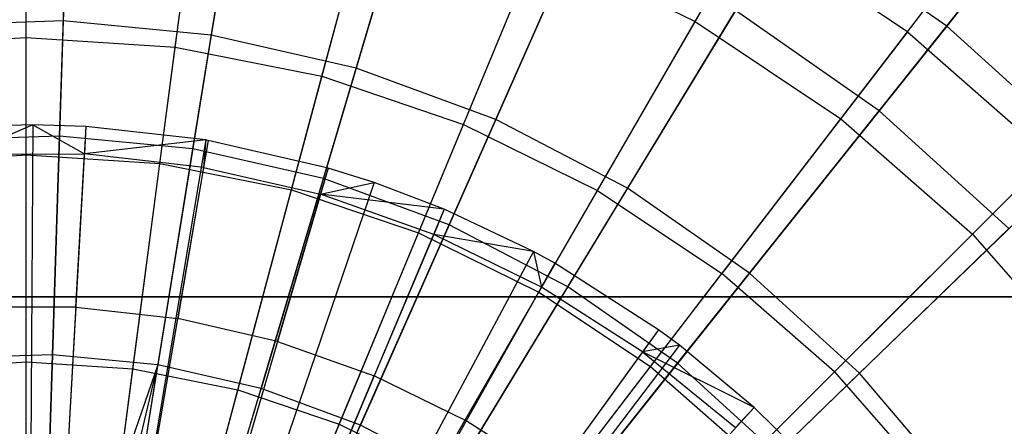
# Model space of a CAD drawing. Extents: x 0.2 to 40.1, y -6.7 to 6.7.
# Tile 506 of 516: x 37.686 to 38.495, y 4.028 to 4.362. Entities that reach past the tile are written whole.
import ezdxf

# ---------------------------------------------------------------- set-up
doc = ezdxf.new("R2010")
doc.units = 0
doc.header["$MEASUREMENT"] = 0
doc.layers.get('0').update_dxf_attribs({"color": 13, "linetype": 'CONTINUOUS'})

# ---------------------------------------------------------------- blocks, each defined once
blk = doc.blocks.new('SNOWBALL_XIV_PM3_STL')
at = {"color": 0}
for p, q in [((37.69706, 4.27522, 17.39542), (37.63936, 4.27371, 17.39542)), ((37.69706, 4.27522, 17.39542), (37.63936, 4.27371, 17.39542)), ((37.69706, 4.27522, 17.39542), (37.64068, 4.25127, 17.40591)), ((37.69706, 4.27522, 17.39542), (37.64068, 4.25127, 17.40591)), ((37.69706, 4.27522, 17.39542), (37.69257, 3.56854, 17.61196)), ((37.69706, 4.27522, 17.39542), (37.69257, 3.56854, 17.61196)), ((37.7405, 4.27388, 17.39542), (37.69706, 4.27522, 17.39542)), ((37.69706, 4.27522, 17.39542), (37.73925, 4.25143, 17.40591)), ((37.69706, 4.27522, 17.39542), (37.73925, 4.25143, 17.40591)), ((37.7405, 4.27388, 17.39542), (37.69706, 4.27522, 17.39542)), ((37.7405, 4.27388, 17.39542), (37.70135, 3.56827, 17.61196)), ((37.7405, 4.27388, 17.39542), (37.70135, 3.56827, 17.61196)), ((37.7405, 4.27388, 17.39542), (37.73925, 4.25143, 17.40591)), ((37.7405, 4.27388, 17.39542), (37.73925, 4.25143, 17.40591)), ((37.83908, 4.26285, 17.39542), (37.7405, 4.27388, 17.39542)), ((37.83908, 4.26285, 17.39542), (37.7405, 4.27388, 17.39542)), ((37.83908, 4.26285, 17.39542), (37.72129, 3.56604, 17.61196)), ((37.83908, 4.26285, 17.39542), (37.72129, 3.56604, 17.61196)), ((37.841, 4.26252, 17.39542), (37.72129, 3.56604, 17.61196)), ((37.841, 4.26252, 17.39542), (37.72129, 3.56604, 17.61196)), ((37.83908, 4.26285, 17.39542), (37.73925, 4.25143, 17.40591)), ((37.83908, 4.26285, 17.39542), (37.73925, 4.25143, 17.40591)), ((37.83908, 4.26285, 17.39542), (37.8372, 4.24036, 17.40591)), ((37.83908, 4.26285, 17.39542), (37.8372, 4.24036, 17.40591)), ((37.841, 4.26252, 17.39542), (37.8372, 4.24036, 17.40591)), ((37.841, 4.26252, 17.39542), (37.8372, 4.24036, 17.40591)), ((37.841, 4.26252, 17.39542), (37.83908, 4.26285, 17.39542)), ((37.841, 4.26252, 17.39542), (37.83908, 4.26285, 17.39542)), ((37.93955, 4.23978, 17.39542), (37.841, 4.26252, 17.39542)), ((37.93955, 4.23978, 17.39542), (37.841, 4.26252, 17.39542)), ((37.64068, 4.25127, 17.40591), (37.73925, 4.25143, 17.40591)), ((37.64068, 4.25127, 17.40591), (37.73925, 4.25143, 17.40591)), ((37.73227, 4.12558, 17.45998), (37.73925, 4.25143, 17.40591)), ((37.73227, 4.12558, 17.45998), (37.73925, 4.25143, 17.40591)), ((37.8372, 4.24036, 17.40591), (37.73925, 4.25143, 17.40591)), ((37.8372, 4.24036, 17.40591), (37.73925, 4.25143, 17.40591)), ((37.93955, 4.23978, 17.39542), (37.7416, 3.56137, 17.61196)), ((37.93955, 4.23978, 17.39542), (37.7416, 3.56137, 17.61196)), ((37.8372, 4.24036, 17.40591), (37.81592, 4.11613, 17.45998)), ((37.8372, 4.24036, 17.40591), (37.81592, 4.11613, 17.45998)), ((37.8372, 4.24036, 17.40591), (37.93326, 4.2182, 17.40591)), ((37.8372, 4.24036, 17.40591), (37.93326, 4.2182, 17.40591)), ((37.93955, 4.23978, 17.39542), (37.93326, 4.2182, 17.40591)), ((37.93955, 4.23978, 17.39542), (37.93326, 4.2182, 17.40591)), ((37.97728, 4.22785, 17.39542), (37.93955, 4.23978, 17.39542)), ((37.97728, 4.22785, 17.39542), (37.93955, 4.23978, 17.39542)), ((37.97728, 4.22785, 17.39542), (37.74923, 3.55896, 17.61196)), ((37.97728, 4.22785, 17.39542), (37.74923, 3.55896, 17.61196)), ((37.93326, 4.2182, 17.40591), (37.97728, 4.22785, 17.39542)), ((37.93326, 4.2182, 17.40591), (37.97728, 4.22785, 17.39542)), ((38.03487, 4.20595, 17.39542), (37.97728, 4.22785, 17.39542)), ((38.03487, 4.20595, 17.39542), (37.97728, 4.22785, 17.39542)), ((37.89795, 4.0972, 17.45998), (37.93326, 4.2182, 17.40591)), ((37.89795, 4.0972, 17.45998), (37.93326, 4.2182, 17.40591)), ((38.02615, 4.18523, 17.40591), (37.93326, 4.2182, 17.40591)), ((38.02615, 4.18523, 17.40591), (37.93326, 4.2182, 17.40591)), ((38.03487, 4.20595, 17.39542), (37.93326, 4.2182, 17.40591)), ((38.03487, 4.20595, 17.39542), (37.93326, 4.2182, 17.40591)), ((38.03487, 4.20595, 17.39542), (37.76088, 3.55453, 17.61196)), ((38.03487, 4.20595, 17.39542), (37.76088, 3.55453, 17.61196)), ((38.03487, 4.20595, 17.39542), (38.02615, 4.18523, 17.40591)), ((38.03487, 4.20595, 17.39542), (38.02615, 4.18523, 17.40591)), ((38.10807, 4.17114, 17.39542), (38.03487, 4.20595, 17.39542)), ((38.10807, 4.17114, 17.39542), (38.03487, 4.20595, 17.39542)), ((38.02615, 4.18523, 17.40591), (37.97729, 4.06905, 17.45998)), ((38.02615, 4.18523, 17.40591), (37.97729, 4.06905, 17.45998)), ((38.11469, 4.14189, 17.40591), (38.02615, 4.18523, 17.40591)), ((38.11469, 4.14189, 17.40591), (38.02615, 4.18523, 17.40591)), ((38.10807, 4.17114, 17.39542), (38.02615, 4.18523, 17.40591)), ((38.10807, 4.17114, 17.39542), (38.02615, 4.18523, 17.40591)), ((38.10807, 4.17114, 17.39542), (37.77568, 3.54749, 17.61196)), ((38.10807, 4.17114, 17.39542), (37.77568, 3.54749, 17.61196)), ((38.12571, 4.16148, 17.39542), (38.10807, 4.17114, 17.39542)), ((38.10807, 4.17114, 17.39542), (38.11469, 4.14189, 17.40591)), ((38.10807, 4.17114, 17.39542), (38.11469, 4.14189, 17.40591)), ((38.12571, 4.16148, 17.39542), (38.10807, 4.17114, 17.39542)), ((38.12571, 4.16148, 17.39542), (37.77925, 3.54554, 17.61196)), ((38.12571, 4.16148, 17.39542), (37.77925, 3.54554, 17.61196)), ((38.12571, 4.16148, 17.39542), (38.11469, 4.14189, 17.40591)), ((38.12571, 4.16148, 17.39542), (38.11469, 4.14189, 17.40591)), ((38.21089, 4.10694, 17.39542), (38.12571, 4.16148, 17.39542)), ((38.21089, 4.10694, 17.39542), (38.12571, 4.16148, 17.39542)), ((38.11469, 4.14189, 17.40591), (38.05289, 4.03203, 17.45998)), ((38.11469, 4.14189, 17.40591), (38.05289, 4.03203, 17.45998)), ((38.1977, 4.08873, 17.40591), (38.11469, 4.14189, 17.40591)), ((38.1977, 4.08873, 17.40591), (38.11469, 4.14189, 17.40591)), ((39.43158, 4.13386, 50.87138), (0.8489, 4.13386, 50.87138)), ((0.8489, 4.13386, 50.91075), (39.43158, 4.13386, 50.91075)), ((39.43158, 4.13386, 50.87138), (0.8489, 4.13386, 50.87138)), ((0.8489, 4.13386, 50.91075), (39.43158, 4.13386, 50.91075)), ((37.73227, 4.12558, 17.45998), (37.64809, 4.12544, 17.45998)), ((37.73227, 4.12558, 17.45998), (37.64809, 4.12544, 17.45998)), ((37.73227, 4.12558, 17.45998), (37.72478, 3.9905, 17.50945)), ((37.73227, 4.12558, 17.45998), (37.72478, 3.9905, 17.50945)), ((37.73227, 4.12558, 17.45998), (37.81592, 4.11613, 17.45998)), ((37.73227, 4.12558, 17.45998), (37.81592, 4.11613, 17.45998)), ((37.79308, 3.98278, 17.50945), (37.81592, 4.11613, 17.45998)), ((37.79308, 3.98278, 17.50945), (37.81592, 4.11613, 17.45998)), ((37.89795, 4.0972, 17.45998), (37.81592, 4.11613, 17.45998)), ((37.89795, 4.0972, 17.45998), (37.81592, 4.11613, 17.45998)), ((38.21089, 4.10694, 17.39542), (37.79647, 3.53451, 17.61196)), ((38.21089, 4.10694, 17.39542), (37.79647, 3.53451, 17.61196)), ((38.21089, 4.10694, 17.39542), (38.1977, 4.08873, 17.40591)), ((38.21089, 4.10694, 17.39542), (38.1977, 4.08873, 17.40591)), ((38.22807, 4.09418, 17.39542), (38.21089, 4.10694, 17.39542)), ((38.22807, 4.09418, 17.39542), (38.21089, 4.10694, 17.39542)), ((38.22807, 4.09418, 17.39542), (37.79995, 3.53193, 17.61196)), ((38.22807, 4.09418, 17.39542), (37.79995, 3.53193, 17.61196)), ((37.89795, 4.0972, 17.45998), (37.86005, 3.96733, 17.50945)), ((37.89795, 4.0972, 17.45998), (37.86005, 3.96733, 17.50945)), ((37.89795, 4.0972, 17.45998), (37.97729, 4.06905, 17.45998)), ((37.89795, 4.0972, 17.45998), (37.97729, 4.06905, 17.45998)), ((38.22807, 4.09418, 17.39542), (38.1977, 4.08873, 17.40591)), ((38.22807, 4.09418, 17.39542), (38.1977, 4.08873, 17.40591)), ((38.28929, 4.04305, 17.39542), (38.22807, 4.09418, 17.39542)), ((38.28929, 4.04305, 17.39542), (38.22807, 4.09418, 17.39542)), ((38.1977, 4.08873, 17.40591), (38.12379, 3.98664, 17.45998)), ((38.1977, 4.08873, 17.40591), (38.12379, 3.98664, 17.45998)), ((38.1977, 4.08873, 17.40591), (38.27412, 4.02646, 17.40591)), ((38.28929, 4.04305, 17.39542), (38.1977, 4.08873, 17.40591)), ((38.1977, 4.08873, 17.40591), (38.27412, 4.02646, 17.40591)), ((38.28929, 4.04305, 17.39542), (38.1977, 4.08873, 17.40591)), ((37.92483, 3.94434, 17.50945), (37.97729, 4.06905, 17.45998)), ((37.92483, 3.94434, 17.50945), (37.97729, 4.06905, 17.45998)), ((38.05289, 4.03203, 17.45998), (37.97729, 4.06905, 17.45998)), ((38.05289, 4.03203, 17.45998), (37.97729, 4.06905, 17.45998)), ((38.28929, 4.04305, 17.39542), (37.81233, 3.52159, 17.61196)), ((38.28929, 4.04305, 17.39542), (37.81233, 3.52159, 17.61196)), ((38.28929, 4.04305, 17.39542), (38.27412, 4.02646, 17.40591)), ((38.28929, 4.04305, 17.39542), (38.27412, 4.02646, 17.40591)), ((38.33418, 3.99897, 17.39542), (38.28929, 4.04305, 17.39542)), ((38.33418, 3.99897, 17.39542), (38.28929, 4.04305, 17.39542)), ((38.05289, 4.03203, 17.45998), (37.98657, 3.91411, 17.50945)), ((38.05289, 4.03203, 17.45998), (37.98657, 3.91411, 17.50945)), ((38.12379, 3.98664, 17.45998), (38.05289, 4.03203, 17.45998)), ((38.12379, 3.98664, 17.45998), (38.05289, 4.03203, 17.45998))]:
    blk.add_line(p, q, dxfattribs=at)
blk = doc.blocks.new('GRUPUJ_1')
at = {"color": 0}
for p, q in [((37.52412, 11.28005, 16.69438), (37.51579, 11.0203, 16.82873)), ((37.52412, 11.28005, 16.69438), (37.51579, 11.0203, 16.82873)), ((37.67879, 11.26513, 16.69438), (37.63731, 11.00858, 16.82873)), ((37.67879, 11.26513, 16.69438), (37.63731, 11.00858, 16.82873)), ((37.48525, 11.00679, 16.73693), (37.48525, 11.25701, 16.58993)), ((37.48525, 11.00679, 16.73693), (37.48525, 11.25701, 16.58993)), ((37.60779, 10.99876, 16.73693), (37.64045, 11.24684, 16.58993)), ((37.60779, 10.99876, 16.73693), (37.64045, 11.24684, 16.58993)), ((37.83028, 11.23055, 16.69438), (37.75634, 10.98141, 16.82873)), ((37.83028, 11.23055, 16.69438), (37.75634, 10.98141, 16.82873)), ((38.03474, 11.01978, 12.68143), (38.15367, 11.22576, 12.84771)), ((38.03474, 11.01978, 12.68143), (38.15367, 11.22576, 12.84771)), ((37.72822, 10.97481, 16.73693), (37.79298, 11.2165, 16.58993)), ((37.72822, 10.97481, 16.73693), (37.79298, 11.2165, 16.58993)), ((38.39176, 11.20476, 16.52894), (38.24132, 11.01611, 16.69438)), ((38.39176, 11.20476, 16.52894), (38.24132, 11.01611, 16.69438)), ((38.20906, 11.01131, 16.58993), (38.34904, 11.19373, 16.41288)), ((38.20906, 11.01131, 16.58993), (38.34904, 11.19373, 16.41288)), ((37.51276, 10.92573, 12.46637), (37.52127, 11.19106, 12.58933)), ((37.51276, 10.92573, 12.46637), (37.52127, 11.19106, 12.58933)), ((37.62221, 10.91518, 12.46637), (37.66458, 11.17724, 12.58933)), ((37.62221, 10.91518, 12.46637), (37.66458, 11.17724, 12.58933)), ((37.97611, 11.17689, 16.69438), (37.87091, 10.93924, 16.82873)), ((37.97611, 11.17689, 16.69438), (37.87091, 10.93924, 16.82873)), ((37.48525, 10.91029, 12.5461), (37.48525, 11.16701, 12.68143)), ((37.48525, 10.91029, 12.5461), (37.48525, 11.16701, 12.68143)), ((37.8445, 10.93533, 16.73693), (37.94026, 11.16651, 16.58993)), ((37.8445, 10.93533, 16.73693), (37.94026, 11.16651, 16.58993)), ((37.59519, 10.90309, 12.5461), (37.6287, 11.15761, 12.68143)), ((37.59519, 10.90309, 12.5461), (37.6287, 11.15761, 12.68143)), ((37.72942, 10.89071, 12.46637), (37.80495, 11.1452, 12.58933)), ((37.72942, 10.89071, 12.46637), (37.80495, 11.1452, 12.58933)), ((38.18581, 10.9465, 12.58933), (38.34058, 11.14058, 12.74415)), ((38.18581, 10.9465, 12.58933), (38.34058, 11.14058, 12.74415)), ((37.70325, 10.88159, 12.5461), (37.76969, 11.12957, 12.68143)), ((37.70325, 10.88159, 12.5461), (37.76969, 11.12957, 12.68143)), ((38.15427, 10.93991, 12.68143), (38.29906, 11.12861, 12.84771)), ((38.15427, 10.93991, 12.68143), (38.29906, 11.12861, 12.84771)), ((38.11388, 11.10501, 16.69438), (37.97916, 10.88277, 16.82873)), ((38.11388, 11.10501, 16.69438), (37.97916, 10.88277, 16.82873)), ((38.24132, 11.01611, 16.69438), (38.11388, 11.10501, 16.69438)), ((38.24132, 11.01611, 16.69438), (38.11388, 11.10501, 16.69438)), ((37.83262, 10.85273, 12.46637), (37.94007, 11.09547, 12.58933)), ((37.83262, 10.85273, 12.46637), (37.94007, 11.09547, 12.58933)), ((37.95463, 10.88102, 16.73693), (38.07974, 11.09772, 16.58993)), ((37.95463, 10.88102, 16.73693), (38.07974, 11.09772, 16.58993)), ((38.20906, 11.01131, 16.58993), (38.07974, 11.09772, 16.58993)), ((38.20906, 11.01131, 16.58993), (38.07974, 11.09772, 16.58993)), ((37.80757, 10.84618, 12.5461), (37.90582, 11.08336, 12.68143)), ((37.80757, 10.84618, 12.5461), (37.90582, 11.08336, 12.68143)), ((37.90582, 11.08336, 12.68143), (38.03474, 11.01978, 12.68143)), ((37.90582, 11.08336, 12.68143), (38.03474, 11.01978, 12.68143)), ((37.93011, 10.80187, 12.46637), (38.06772, 11.02888, 12.58933)), ((37.93011, 10.80187, 12.46637), (38.06772, 11.02888, 12.58933)), ((38.18581, 10.9465, 12.58933), (38.06772, 11.02888, 12.58933)), ((38.18581, 10.9465, 12.58933), (38.06772, 11.02888, 12.58933)), ((37.51579, 11.0203, 16.82873), (37.39377, 11.01639, 16.82873)), ((37.51579, 11.0203, 16.82873), (37.39377, 11.01639, 16.82873)), ((37.51579, 11.0203, 16.82873), (37.50699, 10.74594, 16.92993)), ((37.51579, 11.0203, 16.82873), (37.50699, 10.74594, 16.92993)), ((37.63731, 11.00858, 16.82873), (37.51579, 11.0203, 16.82873)), ((37.63731, 11.00858, 16.82873), (37.51579, 11.0203, 16.82873)), ((37.90638, 10.79745, 12.5461), (38.03474, 11.01978, 12.68143)), ((37.90638, 10.79745, 12.5461), (38.03474, 11.01978, 12.68143)), ((38.03474, 11.01978, 12.68143), (38.15427, 10.93991, 12.68143)), ((38.03474, 11.01978, 12.68143), (38.15427, 10.93991, 12.68143)), ((38.24132, 11.01611, 16.69438), (38.07929, 10.81293, 16.82873)), ((38.24132, 11.01611, 16.69438), (38.07929, 10.81293, 16.82873)), ((38.35635, 10.91165, 16.69438), (38.24132, 11.01611, 16.69438)), ((38.35635, 10.91165, 16.69438), (38.24132, 11.01611, 16.69438)), ((38.26235, 10.84513, 12.68143), (38.43053, 11.01331, 12.84771)), ((38.26235, 10.84513, 12.68143), (38.43053, 11.01331, 12.84771)), ((37.36272, 10.99876, 16.73693), (37.48525, 11.00679, 16.73693)), ((37.36272, 10.99876, 16.73693), (37.48525, 11.00679, 16.73693)), ((37.48525, 11.00679, 16.73693), (37.60779, 10.99876, 16.73693)), ((37.48525, 10.7402, 16.85159), (37.48525, 11.00679, 16.73693)), ((37.48525, 11.00679, 16.73693), (37.60779, 10.99876, 16.73693)), ((37.48525, 10.7402, 16.85159), (37.48525, 11.00679, 16.73693)), ((37.63731, 11.00858, 16.82873), (37.5935, 10.73759, 16.92993)), ((37.63731, 11.00858, 16.82873), (37.5935, 10.73759, 16.92993)), ((37.75634, 10.98141, 16.82873), (37.63731, 11.00858, 16.82873)), ((37.75634, 10.98141, 16.82873), (37.63731, 11.00858, 16.82873)), ((38.20906, 11.01131, 16.58993), (38.05674, 10.8128, 16.73693)), ((38.20906, 11.01131, 16.58993), (38.05674, 10.8128, 16.73693)), ((38.20906, 11.01131, 16.58993), (38.32599, 10.90877, 16.58993)), ((38.20906, 11.01131, 16.58993), (38.32599, 10.90877, 16.58993)), ((37.57299, 10.73445, 16.85159), (37.60779, 10.99876, 16.73693)), ((37.57299, 10.73445, 16.85159), (37.60779, 10.99876, 16.73693)), ((37.60779, 10.99876, 16.73693), (37.72822, 10.97481, 16.73693)), ((37.60779, 10.99876, 16.73693), (37.72822, 10.97481, 16.73693)), ((37.75634, 10.98141, 16.82873), (37.67824, 10.71825, 16.92993)), ((37.75634, 10.98141, 16.82873), (37.67824, 10.71825, 16.92993)), ((37.87091, 10.93924, 16.82873), (37.75634, 10.98141, 16.82873)), ((37.87091, 10.93924, 16.82873), (37.75634, 10.98141, 16.82873)), ((37.65922, 10.71729, 16.85159), (37.72822, 10.97481, 16.73693)), ((37.65922, 10.71729, 16.85159), (37.72822, 10.97481, 16.73693)), ((37.72822, 10.97481, 16.73693), (37.8445, 10.93533, 16.73693)), ((37.72822, 10.97481, 16.73693), (37.8445, 10.93533, 16.73693)), ((38.0203, 10.73895, 12.46637), (38.18581, 10.9465, 12.58933)), ((38.0203, 10.73895, 12.46637), (38.18581, 10.9465, 12.58933)), ((38.2924, 10.84971, 12.58933), (38.18581, 10.9465, 12.58933)), ((38.2924, 10.84971, 12.58933), (38.18581, 10.9465, 12.58933)), ((37.74248, 10.68903, 16.85159), (37.8445, 10.93533, 16.73693)), ((37.74248, 10.68903, 16.85159), (37.8445, 10.93533, 16.73693)), ((37.87091, 10.93924, 16.82873), (37.7598, 10.68824, 16.92993)), ((37.87091, 10.93924, 16.82873), (37.7598, 10.68824, 16.92993)), ((37.8445, 10.93533, 16.73693), (37.95463, 10.88102, 16.73693)), ((37.8445, 10.93533, 16.73693), (37.95463, 10.88102, 16.73693)), ((37.97916, 10.88277, 16.82873), (37.87091, 10.93924, 16.82873)), ((37.97916, 10.88277, 16.82873), (37.87091, 10.93924, 16.82873)), ((37.99799, 10.73624, 12.5461), (38.15427, 10.93991, 12.68143)), ((37.99799, 10.73624, 12.5461), (38.15427, 10.93991, 12.68143)), ((38.15427, 10.93991, 12.68143), (38.26235, 10.84513, 12.68143)), ((38.15427, 10.93991, 12.68143), (38.26235, 10.84513, 12.68143)), ((37.51276, 10.92573, 12.46637), (37.40285, 10.92221, 12.46637)), ((37.51276, 10.92573, 12.46637), (37.40285, 10.92221, 12.46637)), ((37.50383, 10.64725, 12.37717), (37.51276, 10.92573, 12.46637)), ((37.50383, 10.64725, 12.37717), (37.51276, 10.92573, 12.46637)), ((37.62221, 10.91518, 12.46637), (37.51276, 10.92573, 12.46637)), ((37.62221, 10.91518, 12.46637), (37.51276, 10.92573, 12.46637)), ((37.37532, 10.90309, 12.5461), (37.48525, 10.91029, 12.5461)), ((37.37532, 10.90309, 12.5461), (37.48525, 10.91029, 12.5461)), ((37.48525, 10.6387, 12.44383), (37.48525, 10.91029, 12.5461)), ((37.48525, 10.91029, 12.5461), (37.59519, 10.90309, 12.5461)), ((37.48525, 10.6387, 12.44383), (37.48525, 10.91029, 12.5461)), ((37.48525, 10.91029, 12.5461), (37.59519, 10.90309, 12.5461)), ((37.57774, 10.64012, 12.37717), (37.62221, 10.91518, 12.46637)), ((37.57774, 10.64012, 12.37717), (37.62221, 10.91518, 12.46637)), ((37.72942, 10.89071, 12.46637), (37.62221, 10.91518, 12.46637)), ((37.72942, 10.89071, 12.46637), (37.62221, 10.91518, 12.46637)), ((38.14906, 10.73184, 16.73693), (38.32599, 10.90877, 16.58993)), ((38.14906, 10.73184, 16.73693), (38.32599, 10.90877, 16.58993)), ((38.35635, 10.91165, 16.69438), (38.16967, 10.73085, 16.82873)), ((38.35635, 10.91165, 16.69438), (38.16967, 10.73085, 16.82873)), ((37.55974, 10.63382, 12.44383), (37.59519, 10.90309, 12.5461)), ((37.55974, 10.63382, 12.44383), (37.59519, 10.90309, 12.5461)), ((37.59519, 10.90309, 12.5461), (37.70325, 10.88159, 12.5461)), ((37.59519, 10.90309, 12.5461), (37.70325, 10.88159, 12.5461)), ((37.65014, 10.62359, 12.37717), (37.72942, 10.89071, 12.46637)), ((37.65014, 10.62359, 12.37717), (37.72942, 10.89071, 12.46637)), ((37.83262, 10.85273, 12.46637), (37.72942, 10.89071, 12.46637)), ((37.83262, 10.85273, 12.46637), (37.72942, 10.89071, 12.46637)), ((37.63295, 10.61926, 12.44383), (37.70325, 10.88159, 12.5461)), ((37.63295, 10.61926, 12.44383), (37.70325, 10.88159, 12.5461)), ((37.70325, 10.88159, 12.5461), (37.80757, 10.84618, 12.5461)), ((37.70325, 10.88159, 12.5461), (37.80757, 10.84618, 12.5461)), ((37.82134, 10.65014, 16.85159), (37.95463, 10.88102, 16.73693)), ((37.82134, 10.65014, 16.85159), (37.95463, 10.88102, 16.73693)), ((37.97916, 10.88277, 16.82873), (37.83686, 10.64804, 16.92993)), ((37.97916, 10.88277, 16.82873), (37.83686, 10.64804, 16.92993)), ((37.95463, 10.88102, 16.73693), (38.05674, 10.8128, 16.73693)), ((37.95463, 10.88102, 16.73693), (38.05674, 10.8128, 16.73693)), ((38.07929, 10.81293, 16.82873), (37.97916, 10.88277, 16.82873)), ((38.07929, 10.81293, 16.82873), (37.97916, 10.88277, 16.82873)), ((37.71983, 10.59795, 12.37717), (37.83262, 10.85273, 12.46637)), ((37.71983, 10.59795, 12.37717), (37.83262, 10.85273, 12.46637)), ((37.93011, 10.80187, 12.46637), (37.83262, 10.85273, 12.46637)), ((37.93011, 10.80187, 12.46637), (37.83262, 10.85273, 12.46637)), ((37.70364, 10.59526, 12.44383), (37.80757, 10.84618, 12.5461)), ((37.70364, 10.59526, 12.44383), (37.80757, 10.84618, 12.5461)), ((37.80757, 10.84618, 12.5461), (37.90638, 10.79745, 12.5461)), ((37.80757, 10.84618, 12.5461), (37.90638, 10.79745, 12.5461)), ((38.08082, 10.6636, 12.5461), (38.26235, 10.84513, 12.68143)), ((38.08082, 10.6636, 12.5461), (38.26235, 10.84513, 12.68143)), ((38.1017, 10.66503, 12.46637), (38.2924, 10.84971, 12.58933)), ((38.1017, 10.66503, 12.46637), (38.2924, 10.84971, 12.58933)), ((38.26235, 10.84513, 12.68143), (38.35713, 10.73705, 12.68143)), ((38.26235, 10.84513, 12.68143), (38.35713, 10.73705, 12.68143)), ((37.89444, 10.6013, 16.85159), (38.05674, 10.8128, 16.73693)), ((37.89444, 10.6013, 16.85159), (38.05674, 10.8128, 16.73693)), ((38.07929, 10.81293, 16.82873), (37.90814, 10.59831, 16.92993)), ((38.07929, 10.81293, 16.82873), (37.90814, 10.59831, 16.92993)), ((38.14906, 10.73184, 16.73693), (38.05674, 10.8128, 16.73693)), ((38.14906, 10.73184, 16.73693), (38.05674, 10.8128, 16.73693)), ((38.16967, 10.73085, 16.82873), (38.07929, 10.81293, 16.82873)), ((38.16967, 10.73085, 16.82873), (38.07929, 10.81293, 16.82873)), ((37.77059, 10.56225, 12.44383), (37.90638, 10.79745, 12.5461)), ((37.77059, 10.56225, 12.44383), (37.90638, 10.79745, 12.5461)), ((37.78567, 10.5636, 12.37717), (37.93011, 10.80187, 12.46637)), ((37.78567, 10.5636, 12.37717), (37.93011, 10.80187, 12.46637)), ((37.90638, 10.79745, 12.5461), (37.99799, 10.73624, 12.5461)), ((37.90638, 10.79745, 12.5461), (37.99799, 10.73624, 12.5461)), ((38.0203, 10.73895, 12.46637), (37.93011, 10.80187, 12.46637)), ((38.0203, 10.73895, 12.46637), (37.93011, 10.80187, 12.46637)), ((37.39752, 10.73445, 16.85159), (37.48525, 10.7402, 16.85159)), ((37.39752, 10.73445, 16.85159), (37.48525, 10.7402, 16.85159)), ((37.50699, 10.74594, 16.92993), (37.42012, 10.74315, 16.92993)), ((37.50699, 10.74594, 16.92993), (37.42012, 10.74315, 16.92993)), ((37.48525, 10.7402, 16.85159), (37.57299, 10.73445, 16.85159)), ((37.48525, 10.46139, 16.9321), (37.48525, 10.7402, 16.85159)), ((37.48525, 10.46139, 16.9321), (37.48525, 10.7402, 16.85159)), ((37.48525, 10.7402, 16.85159), (37.57299, 10.73445, 16.85159)), ((37.50699, 10.74594, 16.92993), (37.49786, 10.46118, 16.99641)), ((37.50699, 10.74594, 16.92993), (37.49786, 10.46118, 16.99641)), ((37.5935, 10.73759, 16.92993), (37.50699, 10.74594, 16.92993)), ((37.5935, 10.73759, 16.92993), (37.50699, 10.74594, 16.92993)), ((37.84658, 10.52111, 12.37717), (38.0203, 10.73895, 12.46637)), ((37.84658, 10.52111, 12.37717), (38.0203, 10.73895, 12.46637)), ((38.1017, 10.66503, 12.46637), (38.0203, 10.73895, 12.46637)), ((38.1017, 10.66503, 12.46637), (38.0203, 10.73895, 12.46637)), ((37.5935, 10.73759, 16.92993), (37.49786, 10.46118, 16.99641)), ((37.5935, 10.73759, 16.92993), (37.49786, 10.46118, 16.99641)), ((37.52637, 10.45923, 16.99641), (37.5935, 10.73759, 16.92993)), ((37.52637, 10.45923, 16.99641), (37.5935, 10.73759, 16.92993)), ((37.5366, 10.45802, 16.9321), (37.57299, 10.73445, 16.85159)), ((37.5366, 10.45802, 16.9321), (37.57299, 10.73445, 16.85159)), ((37.54803, 10.45634, 16.99641), (37.5935, 10.73759, 16.92993)), ((37.54803, 10.45634, 16.99641), (37.5935, 10.73759, 16.92993)), ((37.57299, 10.73445, 16.85159), (37.65922, 10.71729, 16.85159)), ((37.57299, 10.73445, 16.85159), (37.65922, 10.71729, 16.85159)), ((37.67824, 10.71825, 16.92993), (37.5935, 10.73759, 16.92993)), ((37.67824, 10.71825, 16.92993), (37.5935, 10.73759, 16.92993)), ((37.83265, 10.52078, 12.44383), (37.99799, 10.73624, 12.5461)), ((37.83265, 10.52078, 12.44383), (37.99799, 10.73624, 12.5461)), ((38.14906, 10.73184, 16.73693), (37.96055, 10.54332, 16.85159)), ((38.14906, 10.73184, 16.73693), (37.96055, 10.54332, 16.85159)), ((38.16967, 10.73085, 16.82873), (37.97248, 10.53988, 16.92993)), ((38.16967, 10.73085, 16.82873), (37.97248, 10.53988, 16.92993)), ((37.99799, 10.73624, 12.5461), (38.08082, 10.6636, 12.5461)), ((37.99799, 10.73624, 12.5461), (38.08082, 10.6636, 12.5461)), ((38.14906, 10.73184, 16.73693), (38.23002, 10.63951, 16.73693)), ((38.14906, 10.73184, 16.73693), (38.23002, 10.63951, 16.73693)), ((38.2488, 10.63789, 16.82873), (38.16967, 10.73085, 16.82873)), ((38.2488, 10.63789, 16.82873), (38.16967, 10.73085, 16.82873)), ((37.58706, 10.44798, 16.9321), (37.65922, 10.71729, 16.85159)), ((37.58706, 10.44798, 16.9321), (37.65922, 10.71729, 16.85159)), ((37.59717, 10.44513, 16.99641), (37.67824, 10.71825, 16.92993)), ((37.59717, 10.44513, 16.99641), (37.67824, 10.71825, 16.92993)), ((37.65922, 10.71729, 16.85159), (37.74248, 10.68903, 16.85159)), ((37.65922, 10.71729, 16.85159), (37.74248, 10.68903, 16.85159)), ((37.7598, 10.68824, 16.92993), (37.67824, 10.71825, 16.92993)), ((37.7598, 10.68824, 16.92993), (37.67824, 10.71825, 16.92993)), ((37.63578, 10.43144, 16.9321), (37.74248, 10.68903, 16.85159)), ((37.63578, 10.43144, 16.9321), (37.74248, 10.68903, 16.85159)), ((37.64448, 10.42772, 16.99641), (37.7598, 10.68824, 16.92993)), ((37.64448, 10.42772, 16.99641), (37.7598, 10.68824, 16.92993)), ((37.74248, 10.68903, 16.85159), (37.82134, 10.65014, 16.85159)), ((37.74248, 10.68903, 16.85159), (37.82134, 10.65014, 16.85159)), ((37.83686, 10.64804, 16.92993), (37.7598, 10.68824, 16.92993)), ((37.83686, 10.64804, 16.92993), (37.7598, 10.68824, 16.92993))]:
    blk.add_line(p, q, dxfattribs=at)
blk.add_blockref('SNOWBALL_XIV_PM3_STL', (-0.20617, 6.65964, -0.51186), dxfattribs=at)

msp = doc.modelspace()

# ---------------------------------------------------------------- block references
at = {"color": 0}
msp.add_blockref('GRUPUJ_1', (0.20617, -6.65964, 0.51186), dxfattribs=at)

doc.saveas('drawing.dxf')
